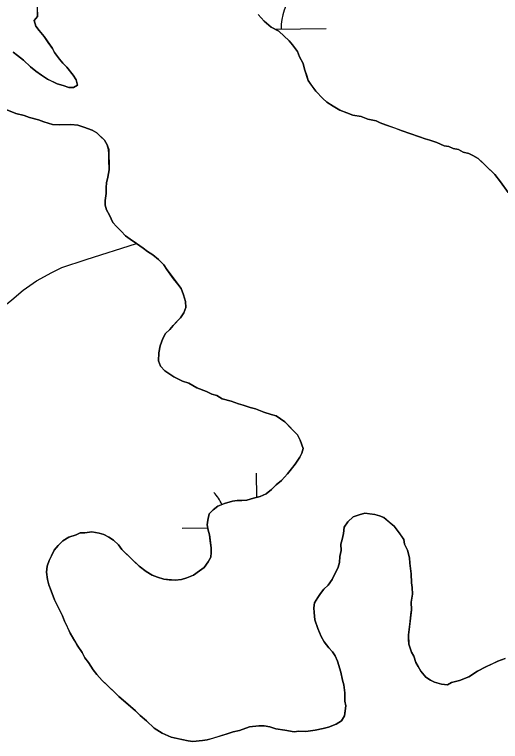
# Model space of a CAD drawing. Extents: x 3694830 to 3732949, y 415201 to 440970.
# Drawn here: x 3729544.4 to 3729868.9, y 423272.7 to 423758.4 of the extents above; entities that cross this region are included whole.
import ezdxf

# ---------------------------------------------------------------- set-up
doc = ezdxf.new("R2010")
doc.units = 0
doc.layers.add('V-TOPO-SHOR', color=7, linetype='Continuous')
doc.layers.add('V-WETL-SWMP', color=7, linetype='Continuous')

msp = doc.modelspace()

# ---------------------------------------------------------------- linework, layer by layer
at = {"layer": 'V-TOPO-SHOR'}
for points in [[(3729543.56, 423733.25), (3729546.31, 423731.05), (3729550.45, 423727.98), (3729555.06, 423723.56), (3729558.74, 423720.47), (3729562.41, 423717.84), (3729566.53, 423715.22), (3729569.27, 423713.92), (3729572.92, 423712.19), (3729577.01, 423710.92), (3729580.65, 423709.64), (3729583.82, 423709.71), (3729586.5, 423711.12), (3729585.52, 423714.72), (3729583.64, 423717.84), (3729579.46, 423723.17), (3729576.7, 423725.82), (3729574.38, 423728.48), (3729571.12, 423732.93), (3729569.71, 423735.61), (3729566.92, 423739.62), (3729564.12, 423743.63), (3729560.87, 423747.63), (3729558.55, 423750.74), (3729557.57, 423754.33), (3729559.77, 423757.09), (3729559.7, 423760.25)], [(3729707.03, 423758.4), (3729711.19, 423753.97), (3729715.79, 423750), (3729720.82, 423747.4), (3729724.51, 423743.86), (3729727.74, 423740.77), (3729730.05, 423738.11), (3729733.31, 423733.66)], [(3729733.31, 423733.66), (3729734.74, 423730.07), (3729737.09, 423725.61), (3729738.07, 423722.01), (3729739.53, 423717.52), (3729740.49, 423714.38), (3729742.36, 423711.71), (3729745.62, 423707.26), (3729750.24, 423702.39), (3729753, 423699.74), (3729757.13, 423697.11), (3729761.7, 423694.5), (3729766.25, 423692.79), (3729770.36, 423691.07), (3729775.8, 423690.28), (3729780.35, 423688.57), (3729785.8, 423687.33), (3729788.53, 423686.03), (3729792.18, 423684.75), (3729798.09, 423682.62), (3729802.65, 423680.91), (3729809.02, 423678.78), (3729814.94, 423676.65), (3729818.58, 423675.37), (3729821.76, 423674.54), (3729826.32, 423672.82), (3729831.33, 423670.67), (3729834.5, 423670.29), (3729837.24, 423668.99), (3729840.87, 423668.16), (3729844.07, 423666.42), (3729847.7, 423665.6), (3729850.44, 423664.3), (3729854.1, 423662.12), (3729856.87, 423659.47), (3729860.56, 423655.93), (3729862.86, 423653.72), (3729865.17, 423651.51), (3729868.89, 423646.62), (3729874.01, 423639.5)], [(3729545.33, 423692.18), (3729539.4, 423694.76)], [(3729674.34, 423424.73), (3729676.99, 423427.49), (3729680.1, 423429.82), (3729684.58, 423431.72), (3729689.97, 423433.19), (3729693.12, 423433.71), (3729696.28, 423433.78), (3729699.45, 423433.84), (3729703.93, 423435.29), (3729708.43, 423436.29), (3729712.46, 423438.18), (3729716.01, 423440.97), (3729719.11, 423444.2), (3729722.66, 423446.99), (3729726.63, 423451.59), (3729729.27, 423454.8), (3729731.92, 423458.02), (3729734.98, 423462.61), (3729736.28, 423465.35), (3729737.12, 423468.53), (3729735.19, 423473.91), (3729733.31, 423477.48), (3729729.15, 423481.91), (3729724.99, 423486.34), (3729719.04, 423490.28), (3729715.85, 423491.12), (3729710.85, 423492.82), (3729705.38, 423494.96), (3729701.75, 423495.79), (3729697.2, 423497.5), (3729694.02, 423498.34), (3729689.01, 423500.04), (3729683.1, 423501.72), (3729679.44, 423503.9), (3729676.26, 423504.74), (3729672.61, 423506.47), (3729666.23, 423509.04), (3729660.74, 423512.09), (3729656.65, 423513.36), (3729653.45, 423515.1), (3729650.71, 423516.39), (3729647.5, 423518.59), (3729644.75, 423520.34), (3729641.98, 423523.44), (3729640.55, 423527.02), (3729640.88, 423532.45), (3729641.69, 423536.99), (3729643.39, 423541.99), (3729645.13, 423545.19), (3729648.24, 423547.97), (3729650.44, 423550.73), (3729653.09, 423553.49), (3729655.3, 423555.8), (3729657.49, 423559.01), (3729658.77, 423562.65), (3729658.68, 423566.72), (3729657.23, 423571.2), (3729655.79, 423575.24), (3729653.46, 423578.35), (3729650.68, 423581.91), (3729648.35, 423585.02), (3729646.03, 423588.13), (3729644.15, 423591.26), (3729640.47, 423594.79), (3729636.79, 423597.88), (3729633.13, 423600.06), (3729630.37, 423602.26), (3729625.79, 423605.33), (3729621.66, 423608.4), (3729618.45, 423610.59), (3729615.67, 423613.7), (3729612.44, 423616.79), (3729610.12, 423619.45), (3729607.76, 423624.37), (3729605.88, 423627.95), (3729604.91, 423631.09), (3729604.84, 423634.25), (3729605.65, 423638.79), (3729605.56, 423642.85), (3729605.95, 423646.02), (3729606.77, 423649.65), (3729607.57, 423654.64), (3729607.43, 423661.41), (3729607.35, 423665.03), (3729607.28, 423668.19), (3729606.31, 423671.33), (3729604.44, 423674.45), (3729602.14, 423676.66), (3729599.37, 423679.32), (3729596.17, 423681.06), (3729590.7, 423683.2), (3729586.61, 423684.47), (3729582.08, 423684.82), (3729578.47, 423684.75), (3729574.41, 423684.66), (3729569.88, 423685.02), (3729563.97, 423686.7), (3729560.33, 423687.98), (3729554.42, 423689.66), (3729550.78, 423690.94), (3729545.33, 423692.18)], [(3729446.9, 423545.92), (3729458.73, 423542.1), (3729473.27, 423537.89), (3729481.45, 423535.81), (3729491.38, 423536.47), (3729500.81, 423539.38), (3729507.52, 423542.23), (3729516.01, 423546.93), (3729524.45, 423553.44), (3729532.9, 423559.94), (3729542.67, 423567.83), (3729550.22, 423574.31), (3729559.12, 423580.38), (3729569.4, 423586.01), (3729576.1, 423589.32), (3729592.26, 423594.63), (3729625.79, 423605.33)], [(3729765.09, 423299.69), (3729765.61, 423296.54), (3729765.23, 423292.92), (3729764.85, 423289.74), (3729762.66, 423286.54), (3729759.09, 423284.2), (3729754.16, 423282.29), (3729750.57, 423281.31), (3729745.17, 423280.29), (3729742.02, 423279.77), (3729738.86, 423279.25), (3729734.34, 423279.61), (3729731.19, 423279.09), (3729724.83, 423280.31), (3729718.95, 423281.09), (3729714.85, 423282.36), (3729711.22, 423283.19), (3729707.61, 423283.11), (3729701.3, 423282.53), (3729694.57, 423280.12), (3729690.52, 423279.13), (3729686.49, 423277.69), (3729681.55, 423276.23), (3729676.61, 423274.77), (3729673.02, 423273.79), (3729669.87, 423273.27), (3729663.55, 423272.69), (3729660.38, 423273.07), (3729654.93, 423274.32), (3729649.03, 423275.54), (3729643.1, 423278.13), (3729637.61, 423281.63), (3729632.54, 423286.49), (3729628.4, 423290.02), (3729625.17, 423293.11), (3729620.1, 423297.52), (3729614.12, 423302.82), (3729610.89, 423305.91), (3729608.58, 423308.12), (3729605.35, 423311.22), (3729603.05, 423313.43), (3729599.35, 423317.42), (3729597.03, 423320.53), (3729593.76, 423325.43), (3729591.44, 423328.54), (3729589.55, 423332.12), (3729586.29, 423337.02), (3729584.41, 423340.14), (3729581.6, 423345.05), (3729580.18, 423348.18), (3729577.81, 423353.1), (3729576.38, 423356.69), (3729574.49, 423360.71), (3729573.08, 423363.39), (3729571.18, 423367.42), (3729568.8, 423373.24), (3729567.36, 423377.28), (3729566.38, 423380.87), (3729565.82, 423385.83), (3729566.19, 423389.91), (3729567.47, 423393.55), (3729569.21, 423396.75), (3729570.94, 423400.4), (3729573.58, 423403.62), (3729576.68, 423406.85), (3729580.69, 423409.19), (3729585.63, 423410.65), (3729588.31, 423412.06), (3729591.47, 423412.13), (3729595.98, 423412.67), (3729600.96, 423411.88), (3729604.15, 423411.04), (3729607.35, 423409.3), (3729610.56, 423407.11), (3729613.78, 423404.02), (3729616.11, 423400.9), (3729618.41, 423398.69), (3729621.64, 423395.6), (3729624.41, 423392.95), (3729627.64, 423389.85), (3729632.23, 423386.33), (3729636.35, 423383.71), (3729639.99, 423382.43), (3729644.09, 423381.17), (3729647.71, 423380.79), (3729651.78, 423380.42), (3729655.84, 423380.96), (3729659.43, 423381.94), (3729663.91, 423383.84), (3729667.92, 423386.64), (3729671.03, 423388.96), (3729673.66, 423392.63), (3729675.4, 423395.83), (3729675.79, 423399), (3729675.72, 423402.17), (3729675.17, 423406.67), (3729674.64, 423410.73), (3729673.66, 423413.87), (3729673.14, 423417.47), (3729673.52, 423420.64), (3729674.34, 423424.73)], [(3729872.02, 423328.16), (3729867.09, 423326.25), (3729863.95, 423324.82), (3729859.04, 423322.46), (3729853.67, 423319.64), (3729847.88, 423315.9), (3729841.6, 423313.51), (3729836.21, 423312.04), (3729833.53, 423310.63), (3729829.46, 423310.99), (3729824.91, 423312.25), (3729822.18, 423313.55), (3729818.96, 423315.74), (3729815.72, 423319.74), (3729813.85, 423322.86), (3729812.43, 423325.54), (3729810.99, 423329.58), (3729809.58, 423332.26), (3729807.66, 423337.64), (3729807.59, 423340.8), (3729807.52, 423343.96), (3729808.29, 423350.75), (3729809.04, 423357.55), (3729809.43, 423360.72), (3729809.32, 423365.69), (3729810.11, 423371.13), (3729810.02, 423375.64), (3729809.5, 423378.79), (3729809.38, 423384.66), (3729808.85, 423388.27), (3729808.32, 423391.87), (3729808.24, 423395.48), (3729806.78, 423400.42), (3729804.89, 423404.45), (3729804.37, 423407.6), (3729802.51, 423410.27), (3729800.64, 423412.94), (3729797.86, 423416.5), (3729794.64, 423419.14), (3729790.96, 423422.23), (3729788.22, 423423.52), (3729785.04, 423424.36), (3729781.42, 423424.73), (3729778.25, 423425.12), (3729774.65, 423424.14), (3729770.62, 423422.7), (3729767.07, 423419.46), (3729764.44, 423415.79), (3729764.07, 423411.72), (3729763.26, 423407.63), (3729762.42, 423404.45), (3729762.5, 423400.39), (3729761.69, 423396.3), (3729761.32, 423392.23), (3729760.49, 423389.05), (3729758.32, 423384.49), (3729756.59, 423380.84), (3729753.96, 423377.17), (3729750.85, 423374.39), (3729748.66, 423371.63), (3729746.91, 423368.88), (3729744.73, 423365.22), (3729744.34, 423362.05), (3729744.41, 423358.89), (3729744.96, 423353.93), (3729746.89, 423348.1), (3729749.27, 423342.73), (3729751.15, 423339.15), (3729754.4, 423335.16), (3729756.71, 423332.49), (3729758.58, 423329.82), (3729760.01, 423326.24), (3729762.42, 423319.06), (3729763.44, 423313.66), (3729764.41, 423310.52), (3729764.97, 423305.11), (3729765.09, 423299.69)]]:
    msp.add_lwpolyline(points, dxfattribs=at)
at = {"layer": 'V-WETL-SWMP'}
for p, q in [((3729559.64, 423763.41), (3729559.77, 423757.09)), ((3729559.77, 423757.09), (3729557.57, 423754.33)), ((3729711.19, 423753.97), (3729707.03, 423758.4)), ((3729557.57, 423754.33), (3729558.55, 423750.74)), ((3729558.55, 423750.74), (3729560.87, 423747.63)), ((3729715.79, 423750), (3729711.19, 423753.97)), ((3729720.82, 423747.4), (3729715.79, 423750)), ((3729560.87, 423747.63), (3729564.12, 423743.63)), ((3729718.3, 423748.7), (3729752.46, 423749.11)), ((3729727.74, 423740.77), (3729720.82, 423747.4)), ((3729564.12, 423743.63), (3729569.71, 423735.62)), ((3729730.05, 423738.11), (3729727.74, 423740.77)), ((3729569.71, 423735.62), (3729571.12, 423732.93)), ((3729733.31, 423733.66), (3729730.05, 423738.11)), ((3729546.31, 423731.05), (3729543.56, 423733.25)), ((3729550.45, 423727.98), (3729546.31, 423731.05)), ((3729571.12, 423732.93), (3729574.38, 423728.48)), ((3729734.74, 423730.07), (3729733.31, 423733.66)), ((3729555.06, 423723.56), (3729550.45, 423727.98)), ((3729574.38, 423728.48), (3729576.7, 423725.82)), ((3729576.7, 423725.82), (3729579.46, 423723.17)), ((3729737.09, 423725.6), (3729734.74, 423730.07)), ((3729738.07, 423722.01), (3729737.09, 423725.6)), ((3729558.74, 423720.47), (3729555.06, 423723.56)), ((3729579.46, 423723.17), (3729583.64, 423717.84)), ((3729740.49, 423714.38), (3729738.07, 423722.01)), ((3729562.41, 423717.84), (3729558.74, 423720.47)), ((3729566.53, 423715.22), (3729562.41, 423717.84)), ((3729583.64, 423717.84), (3729585.52, 423714.72)), ((3729572.92, 423712.19), (3729566.53, 423715.22)), ((3729577.01, 423710.92), (3729572.92, 423712.19)), ((3729580.66, 423709.64), (3729577.01, 423710.92)), ((3729586.5, 423711.12), (3729583.82, 423709.71)), ((3729585.52, 423714.72), (3729586.5, 423711.12)), ((3729745.62, 423707.26), (3729740.49, 423714.38)), ((3729583.82, 423709.71), (3729580.66, 423709.64)), ((3729750.24, 423702.39), (3729745.62, 423707.26)), ((3729753, 423699.74), (3729750.24, 423702.39)), ((3729757.13, 423697.11), (3729753, 423699.74)), ((3729761.7, 423694.5), (3729757.13, 423697.11)), ((3729539.4, 423694.76), (3729545.33, 423692.18)), ((3729545.33, 423692.18), (3729550.78, 423690.94)), ((3729766.25, 423692.79), (3729761.7, 423694.5)), ((3729770.36, 423691.07), (3729766.25, 423692.79)), ((3729550.78, 423690.94), (3729554.42, 423689.66)), ((3729554.42, 423689.66), (3729560.33, 423687.98)), ((3729560.33, 423687.98), (3729563.97, 423686.7)), ((3729563.97, 423686.7), (3729569.88, 423685.02)), ((3729775.79, 423690.28), (3729770.36, 423691.07)), ((3729780.35, 423688.57), (3729775.79, 423690.28)), ((3729785.8, 423687.33), (3729780.35, 423688.57)), ((3729788.53, 423686.03), (3729785.8, 423687.33)), ((3729569.88, 423685.02), (3729574.41, 423684.66)), ((3729574.41, 423684.66), (3729582.08, 423684.82)), ((3729582.08, 423684.82), (3729586.61, 423684.47)), ((3729586.61, 423684.47), (3729590.7, 423683.2)), ((3729590.7, 423683.2), (3729596.17, 423681.06)), ((3729802.65, 423680.91), (3729788.53, 423686.03)), ((3729596.17, 423681.06), (3729599.37, 423679.32)), ((3729599.37, 423679.32), (3729604.44, 423674.45)), ((3729809.02, 423678.78), (3729802.65, 423680.91)), ((3729818.58, 423675.37), (3729809.02, 423678.78)), ((3729604.44, 423674.45), (3729606.31, 423671.33)), ((3729821.76, 423674.54), (3729818.58, 423675.37)), ((3729826.31, 423672.82), (3729821.76, 423674.54)), ((3729831.33, 423670.67), (3729826.31, 423672.82)), ((3729606.31, 423671.33), (3729607.29, 423668.19)), ((3729607.29, 423668.19), (3729607.57, 423654.64)), ((3729834.5, 423670.29), (3729831.33, 423670.67)), ((3729837.24, 423668.99), (3729834.5, 423670.29)), ((3729840.87, 423668.16), (3729837.24, 423668.99)), ((3729844.07, 423666.42), (3729840.87, 423668.16)), ((3729847.7, 423665.6), (3729844.07, 423666.42)), ((3729850.44, 423664.3), (3729847.7, 423665.6)), ((3729854.1, 423662.12), (3729850.44, 423664.3)), ((3729865.17, 423651.51), (3729854.1, 423662.12)), ((3729607.57, 423654.64), (3729606.77, 423649.65)), ((3729606.77, 423649.65), (3729605.95, 423646.02)), ((3729868.89, 423646.62), (3729865.17, 423651.51)), ((3729605.95, 423646.02), (3729605.56, 423642.85)), ((3729874.01, 423639.5), (3729868.89, 423646.62)), ((3729605.65, 423638.79), (3729604.84, 423634.25)), ((3729605.56, 423642.85), (3729605.65, 423638.79)), ((3729604.84, 423634.25), (3729604.91, 423631.09)), ((3729604.91, 423631.09), (3729605.88, 423627.95)), ((3729605.88, 423627.95), (3729607.76, 423624.37)), ((3729607.76, 423624.37), (3729610.12, 423619.45)), ((3729610.12, 423619.45), (3729612.44, 423616.79)), ((3729612.44, 423616.79), (3729615.67, 423613.7)), ((3729615.67, 423613.7), (3729618.45, 423610.59)), ((3729618.45, 423610.59), (3729621.65, 423608.4)), ((3729621.65, 423608.4), (3729625.79, 423605.33)), ((3729625.79, 423605.33), (3729630.37, 423602.26)), ((3729630.37, 423602.26), (3729633.13, 423600.06)), ((3729633.13, 423600.06), (3729636.79, 423597.88)), ((3729636.79, 423597.88), (3729640.47, 423594.79)), ((3729640.47, 423594.79), (3729644.16, 423591.26)), ((3729644.16, 423591.26), (3729646.03, 423588.13)), ((3729646.03, 423588.13), (3729655.79, 423575.24)), ((3729655.79, 423575.24), (3729657.23, 423571.2)), ((3729657.23, 423571.2), (3729658.68, 423566.72)), ((3729658.68, 423566.72), (3729658.77, 423562.65)), ((3729658.77, 423562.65), (3729657.49, 423559.01)), ((3729655.3, 423555.8), (3729650.44, 423550.73)), ((3729657.49, 423559.01), (3729655.3, 423555.8)), ((3729650.44, 423550.73), (3729648.24, 423547.97)), ((3729648.24, 423547.97), (3729645.13, 423545.19)), ((3729643.39, 423541.99), (3729641.69, 423536.99)), ((3729645.13, 423545.19), (3729643.39, 423541.99)), ((3729641.69, 423536.99), (3729640.88, 423532.45)), ((3729640.88, 423532.45), (3729640.55, 423527.02)), ((3729640.55, 423527.02), (3729641.98, 423523.44)), ((3729641.98, 423523.44), (3729644.75, 423520.34)), ((3729644.75, 423520.34), (3729650.71, 423516.4)), ((3729650.71, 423516.4), (3729653.45, 423515.1)), ((3729653.45, 423515.1), (3729656.65, 423513.36)), ((3729656.65, 423513.36), (3729660.74, 423512.09)), ((3729660.74, 423512.09), (3729666.23, 423509.04)), ((3729666.23, 423509.04), (3729672.61, 423506.47)), ((3729672.61, 423506.47), (3729676.26, 423504.74)), ((3729676.26, 423504.74), (3729679.44, 423503.9)), ((3729679.44, 423503.9), (3729683.1, 423501.72)), ((3729683.1, 423501.72), (3729689.01, 423500.04)), ((3729689.01, 423500.04), (3729694.02, 423498.34)), ((3729694.02, 423498.34), (3729697.2, 423497.5)), ((3729697.2, 423497.5), (3729701.75, 423495.79)), ((3729701.75, 423495.79), (3729705.38, 423494.96)), ((3729705.38, 423494.96), (3729710.85, 423492.82)), ((3729710.85, 423492.82), (3729715.85, 423491.12)), ((3729715.85, 423491.12), (3729719.04, 423490.28)), ((3729719.04, 423490.28), (3729724.99, 423486.34)), ((3729724.99, 423486.34), (3729733.31, 423477.48)), ((3729733.31, 423477.48), (3729735.2, 423473.91)), ((3729735.2, 423473.91), (3729737.12, 423468.53)), ((3729737.12, 423468.53), (3729736.28, 423465.35)), ((3729736.28, 423465.35), (3729734.98, 423462.61)), ((3729734.98, 423462.61), (3729731.92, 423458.02)), ((3729731.92, 423458.02), (3729726.63, 423451.59)), ((3729706.2, 423435.8), (3729706, 423451.86)), ((3729726.63, 423451.59), (3729722.66, 423446.99)), ((3729719.11, 423444.2), (3729716.01, 423440.97)), ((3729722.66, 423446.99), (3729719.11, 423444.2)), ((3729716.01, 423440.97), (3729712.46, 423438.18)), ((3729703.93, 423435.29), (3729699.45, 423433.84)), ((3729708.43, 423436.29), (3729703.93, 423435.29)), ((3729712.46, 423438.18), (3729708.43, 423436.29)), ((3729680.1, 423429.82), (3729676.99, 423427.49)), ((3729684.58, 423431.72), (3729680.1, 423429.82)), ((3729689.97, 423433.19), (3729684.58, 423431.72)), ((3729693.12, 423433.71), (3729689.97, 423433.19)), ((3729699.45, 423433.84), (3729693.12, 423433.71)), ((3729674.34, 423424.73), (3729673.52, 423420.64)), ((3729676.99, 423427.49), (3729674.34, 423424.73)), ((3729774.65, 423424.14), (3729778.25, 423425.12)), ((3729778.25, 423425.12), (3729785.04, 423424.36)), ((3729785.04, 423424.36), (3729788.22, 423423.52)), ((3729673.52, 423420.64), (3729673.14, 423417.47)), ((3729764.44, 423415.79), (3729767.07, 423419.46)), ((3729767.07, 423419.46), (3729770.62, 423422.7)), ((3729770.62, 423422.7), (3729774.65, 423424.14)), ((3729788.22, 423423.52), (3729790.96, 423422.23)), ((3729790.96, 423422.23), (3729797.86, 423416.5)), ((3729656.44, 423415.27), (3729673.43, 423415.47)), ((3729673.14, 423417.47), (3729673.66, 423413.87)), ((3729764.07, 423411.72), (3729764.44, 423415.79)), ((3729797.86, 423416.5), (3729800.64, 423412.94)), ((3729585.63, 423410.65), (3729580.69, 423409.19)), ((3729588.31, 423412.06), (3729585.63, 423410.65)), ((3729591.47, 423412.13), (3729588.31, 423412.06)), ((3729595.98, 423412.68), (3729591.47, 423412.13)), ((3729600.97, 423411.88), (3729595.98, 423412.68)), ((3729604.15, 423411.04), (3729600.97, 423411.88)), ((3729607.35, 423409.3), (3729604.15, 423411.04)), ((3729673.66, 423413.87), (3729674.63, 423410.73)), ((3729674.63, 423410.73), (3729675.72, 423402.17)), ((3729763.26, 423407.63), (3729764.07, 423411.72)), ((3729800.64, 423412.94), (3729804.37, 423407.6)), ((3729576.67, 423406.85), (3729573.58, 423403.62)), ((3729580.69, 423409.19), (3729576.67, 423406.85)), ((3729610.55, 423407.11), (3729607.35, 423409.3)), ((3729613.78, 423404.02), (3729610.55, 423407.11)), ((3729762.42, 423404.45), (3729763.26, 423407.63)), ((3729804.37, 423407.6), (3729804.89, 423404.45)), ((3729570.94, 423400.4), (3729569.21, 423396.75)), ((3729573.58, 423403.62), (3729570.94, 423400.4)), ((3729616.11, 423400.9), (3729613.78, 423404.02)), ((3729627.64, 423389.85), (3729616.11, 423400.9)), ((3729675.72, 423402.17), (3729675.79, 423399)), ((3729761.69, 423396.3), (3729762.51, 423400.39)), ((3729762.51, 423400.39), (3729762.42, 423404.45)), ((3729804.89, 423404.45), (3729806.78, 423400.42)), ((3729806.78, 423400.42), (3729808.24, 423395.48)), ((3729569.21, 423396.75), (3729567.47, 423393.55)), ((3729675.4, 423395.83), (3729673.66, 423392.63)), ((3729675.79, 423399), (3729675.4, 423395.83)), ((3729761.32, 423392.23), (3729761.69, 423396.3)), ((3729808.24, 423395.48), (3729808.32, 423391.87)), ((3729567.47, 423393.55), (3729566.19, 423389.91)), ((3729673.66, 423392.63), (3729671.03, 423388.96)), ((3729760.49, 423389.05), (3729761.32, 423392.23)), ((3729808.32, 423391.87), (3729809.37, 423384.66)), ((3729566.19, 423389.91), (3729565.82, 423385.83)), ((3729565.82, 423385.83), (3729566.38, 423380.87)), ((3729632.23, 423386.34), (3729627.64, 423389.85)), ((3729636.35, 423383.71), (3729632.23, 423386.34)), ((3729667.92, 423386.64), (3729663.91, 423383.84)), ((3729671.03, 423388.96), (3729667.92, 423386.64)), ((3729756.59, 423380.84), (3729760.49, 423389.05)), ((3729566.38, 423380.87), (3729567.36, 423377.28)), ((3729639.99, 423382.43), (3729636.35, 423383.71)), ((3729644.09, 423381.16), (3729639.99, 423382.43)), ((3729651.78, 423380.42), (3729644.09, 423381.16)), ((3729655.84, 423380.96), (3729651.78, 423380.42)), ((3729659.43, 423381.94), (3729655.84, 423380.96)), ((3729663.91, 423383.84), (3729659.43, 423381.94)), ((3729753.96, 423377.17), (3729756.59, 423380.84)), ((3729809.37, 423384.66), (3729809.5, 423378.79)), ((3729567.36, 423377.28), (3729568.8, 423373.24)), ((3729750.86, 423374.39), (3729753.96, 423377.17)), ((3729809.5, 423378.79), (3729810.02, 423375.64)), ((3729568.8, 423373.24), (3729571.18, 423367.42)), ((3729746.91, 423368.88), (3729748.66, 423371.63)), ((3729748.66, 423371.63), (3729750.86, 423374.39)), ((3729810.11, 423371.13), (3729809.32, 423365.69)), ((3729810.02, 423375.64), (3729810.11, 423371.13)), ((3729571.18, 423367.42), (3729576.38, 423356.69)), ((3729744.73, 423365.22), (3729746.91, 423368.88)), ((3729744.34, 423362.05), (3729744.73, 423365.22)), ((3729744.41, 423358.89), (3729744.34, 423362.05)), ((3729809.32, 423365.69), (3729809.43, 423360.72)), ((3729576.38, 423356.69), (3729577.81, 423353.1)), ((3729744.96, 423353.93), (3729744.41, 423358.89)), ((3729809.43, 423360.72), (3729807.52, 423343.96)), ((3729577.81, 423353.1), (3729581.6, 423345.05)), ((3729746.9, 423348.1), (3729744.96, 423353.93)), ((3729749.27, 423342.73), (3729746.9, 423348.1)), ((3729581.6, 423345.05), (3729586.29, 423337.02)), ((3729751.15, 423339.15), (3729749.27, 423342.73)), ((3729807.52, 423343.96), (3729807.66, 423337.64)), ((3729586.29, 423337.02), (3729589.55, 423332.12)), ((3729754.4, 423335.16), (3729751.15, 423339.15)), ((3729807.66, 423337.64), (3729809.58, 423332.26)), ((3729589.55, 423332.12), (3729591.43, 423328.54)), ((3729756.71, 423332.49), (3729754.4, 423335.16)), ((3729758.58, 423329.82), (3729756.71, 423332.49)), ((3729809.58, 423332.26), (3729810.99, 423329.58)), ((3729591.43, 423328.54), (3729593.76, 423325.43)), ((3729760.01, 423326.24), (3729758.58, 423329.82)), ((3729810.99, 423329.58), (3729812.43, 423325.54)), ((3729867.09, 423326.25), (3729872.02, 423328.16)), ((3729593.76, 423325.43), (3729597.03, 423320.53)), ((3729762.42, 423319.06), (3729760.01, 423326.24)), ((3729812.43, 423325.54), (3729813.85, 423322.86)), ((3729813.85, 423322.86), (3729815.72, 423319.74)), ((3729853.67, 423319.64), (3729859.04, 423322.46)), ((3729859.04, 423322.46), (3729867.09, 423326.25)), ((3729597.03, 423320.53), (3729599.35, 423317.42)), ((3729763.44, 423313.66), (3729762.42, 423319.06)), ((3729815.72, 423319.74), (3729818.97, 423315.74)), ((3729847.88, 423315.9), (3729853.67, 423319.64)), ((3729599.35, 423317.42), (3729603.05, 423313.43)), ((3729603.05, 423313.43), (3729610.89, 423305.91)), ((3729764.41, 423310.52), (3729763.44, 423313.66)), ((3729818.97, 423315.74), (3729822.18, 423313.55)), ((3729822.18, 423313.55), (3729824.91, 423312.25)), ((3729836.21, 423312.04), (3729841.6, 423313.51)), ((3729841.6, 423313.51), (3729847.88, 423315.9)), ((3729764.97, 423305.11), (3729764.41, 423310.52)), ((3729824.91, 423312.25), (3729829.46, 423310.99)), ((3729829.46, 423310.99), (3729833.53, 423310.63)), ((3729833.53, 423310.63), (3729836.21, 423312.04)), ((3729610.89, 423305.91), (3729614.12, 423302.82)), ((3729765.09, 423299.69), (3729764.97, 423305.11)), ((3729614.12, 423302.82), (3729625.17, 423293.11)), ((3729765.61, 423296.54), (3729765.09, 423299.69)), ((3729764.85, 423289.74), (3729765.61, 423296.54)), ((3729625.17, 423293.11), (3729628.4, 423290.02)), ((3729628.4, 423290.02), (3729632.54, 423286.49)), ((3729762.66, 423286.54), (3729764.85, 423289.74)), ((3729632.54, 423286.49), (3729637.61, 423281.63)), ((3729754.16, 423282.29), (3729759.09, 423284.2)), ((3729759.09, 423284.2), (3729762.66, 423286.54)), ((3729637.61, 423281.63), (3729643.1, 423278.13)), ((3729686.49, 423277.69), (3729690.52, 423279.13)), ((3729690.52, 423279.13), (3729694.57, 423280.12)), ((3729694.57, 423280.12), (3729701.3, 423282.53)), ((3729701.3, 423282.53), (3729707.61, 423283.11)), ((3729707.61, 423283.11), (3729711.22, 423283.19)), ((3729711.22, 423283.19), (3729714.85, 423282.36)), ((3729714.85, 423282.36), (3729718.95, 423281.09)), ((3729718.95, 423281.09), (3729724.84, 423280.31)), ((3729724.84, 423280.31), (3729731.19, 423279.09)), ((3729731.19, 423279.09), (3729734.34, 423279.61)), ((3729734.34, 423279.61), (3729738.86, 423279.25)), ((3729738.86, 423279.25), (3729745.17, 423280.29)), ((3729745.17, 423280.29), (3729750.57, 423281.31)), ((3729750.57, 423281.31), (3729754.16, 423282.29)), ((3729643.1, 423278.13), (3729649.03, 423275.54)), ((3729649.03, 423275.54), (3729660.38, 423273.07)), ((3729669.86, 423273.28), (3729673.02, 423273.79)), ((3729673.02, 423273.79), (3729686.49, 423277.69)), ((3729660.38, 423273.07), (3729663.55, 423272.69)), ((3729663.55, 423272.69), (3729669.86, 423273.28))]:
    msp.add_line(p, q, dxfattribs=at)
for centre, start, end in [((3729757.7, 423749.65), 139.9115, 181.4552), ((3729651.19, 423415.68), 25.7937, 41.4552)]:
    msp.add_arc(centre, 35.25, start, end, dxfattribs=at)

doc.saveas('drawing.dxf')
